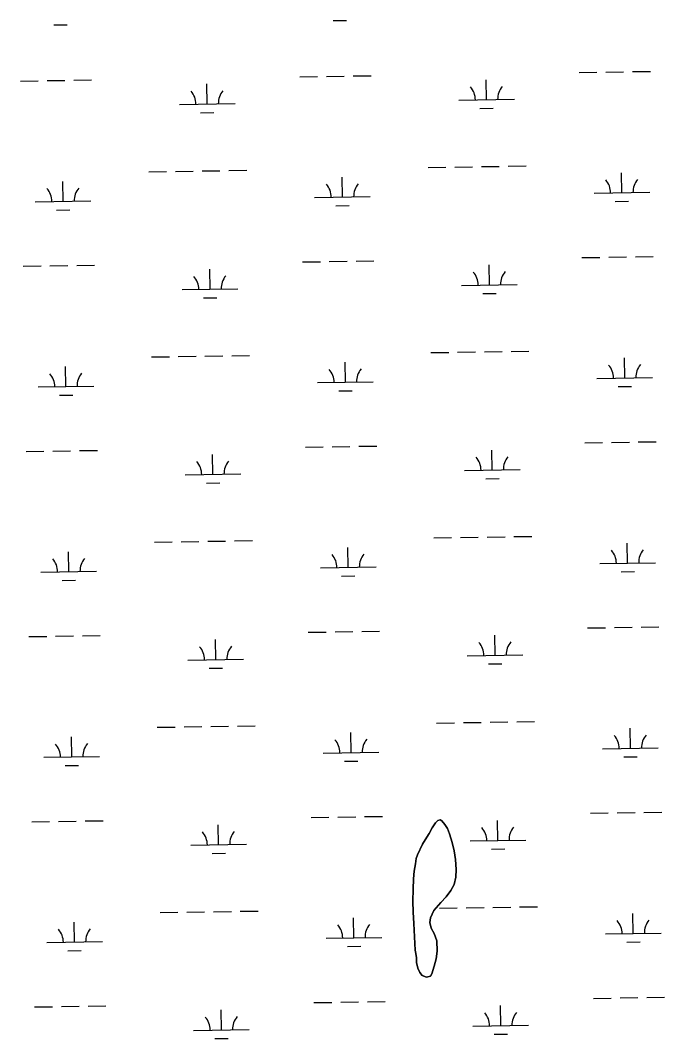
# Model space of a CAD drawing. Extents: x 3823584 to 3861785, y 301729 to 327625.
# Drawn here: x 3834032 to 3835190, y 317137 to 318966 of the extents above; entities that cross this region are included whole.
import ezdxf

# ---------------------------------------------------------------- set-up
doc = ezdxf.new("R2010")
doc.units = 0
doc.layers.add('V-TOPO-SHOR', color=7, linetype='Continuous')
doc.layers.add('V-WETL-SWMP', color=7, linetype='Continuous')

msp = doc.modelspace()

# ---------------------------------------------------------------- linework, layer by layer
at = {"layer": 'V-TOPO-SHOR'}
msp.add_lwpolyline([(3834741.5, 317295.3), (3834739.3, 317343.1), (3834738.3, 317363.6), (3834737.3, 317383.3), (3834737.9, 317405.3), (3834738.6, 317423.7), (3834740, 317437.1), (3834742, 317450.8), (3834743.5, 317460), (3834745.8, 317466.8), (3834754.6, 317486.1), (3834762.4, 317498.5), (3834766.8, 317505.1), (3834771.9, 317515.1), (3834774.3, 317519.1), (3834777.9, 317524.3), (3834782.6, 317528.3), (3834786.8, 317529.4), (3834789.4, 317528.1), (3834795.2, 317521.1), (3834799.8, 317514), (3834803.3, 317504.6), (3834808.1, 317488.9), (3834811.4, 317473.7), (3834814.2, 317458.2), (3834815.4, 317440.4), (3834814.7, 317426.7), (3834811.9, 317413.6), (3834806, 317402.5), (3834797.4, 317391.4), (3834787.5, 317381.1), (3834775, 317366.8), (3834769.1, 317353.6), (3834768.1, 317345.2), (3834770.6, 317335.2), (3834775.9, 317325.6), (3834780.5, 317312.5), (3834781.2, 317293.8), (3834779.2, 317280.2), (3834775.9, 317266.5), (3834771.5, 317253.1), (3834768.9, 317248.6), (3834761.9, 317246.9), (3834754.5, 317250), (3834750, 317255.5), (3834746.2, 317263.3), (3834744.3, 317273.6), (3834744, 317281.7), (3834742.6, 317289.6), (3834741.5, 317295.3)], dxfattribs=at)
at = {"layer": 'V-WETL-SWMP'}
for p, q in [((3834594.1, 318965.3), (3834618.1, 318965.7)), ((3834092.3, 318957.6), (3834116.3, 318957.9)), ((3835036.1, 318872.1), (3835068.1, 318872.6)), ((3835084.1, 318872.8), (3835116.1, 318873.3)), ((3835132.1, 318873.6), (3835164.1, 318874.1)), ((3834032.4, 318856.6), (3834064.4, 318857.1)), ((3834080.4, 318857.4), (3834112.4, 318857.9)), ((3834128.4, 318858.1), (3834160.4, 318858.6)), ((3834368, 318815.4), (3834367.4, 318851.4)), ((3834534.3, 318864.4), (3834566.3, 318864.9)), ((3834582.3, 318865.1), (3834614.3, 318865.6)), ((3834630.3, 318865.8), (3834662.3, 318866.3)), ((3834869.8, 318823.1), (3834869.2, 318859.1)), ((3834318, 318814.6), (3834418, 318816.1)), ((3834819.8, 318822.3), (3834919.8, 318823.9)), ((3834356.2, 318799.7), (3834380.2, 318800.1)), ((3834858, 318807.5), (3834882, 318807.9)), ((3834812.8, 318702.1), (3834844.8, 318702.6)), ((3834860.8, 318702.9), (3834892.8, 318703.4)), ((3834908.8, 318703.6), (3834940.8, 318704.1)), ((3834263, 318693.7), (3834295, 318694.2)), ((3834311, 318694.4), (3834343, 318694.9)), ((3834359, 318695.1), (3834391, 318695.6)), ((3834407, 318695.9), (3834439, 318696.4)), ((3834611, 318648.3), (3834610.5, 318684.3)), ((3834764.8, 318701.4), (3834796.8, 318701.9)), ((3835112.9, 318656), (3835112.3, 318692)), ((3834109.2, 318640.5), (3834108.6, 318676.5)), ((3834561, 318647.5), (3834661, 318649)), ((3835062.9, 318655.2), (3835162.9, 318656.8)), ((3834059.2, 318639.8), (3834159.2, 318641.3)), ((3834599.3, 318632.7), (3834623.3, 318633)), ((3835101.1, 318640.4), (3835125.1, 318640.8)), ((3834097.4, 318624.9), (3834121.4, 318625.3)), ((3835041.3, 318539.5), (3835073.3, 318540)), ((3835089.3, 318540.2), (3835121.3, 318540.7)), ((3835137.3, 318540.9), (3835169.2, 318541.4)), ((3834037.6, 318524), (3834069.6, 318524.5)), ((3834085.6, 318524.7), (3834117.6, 318525.2)), ((3834133.6, 318525.5), (3834165.5, 318526)), ((3834539.4, 318531.7), (3834571.4, 318532.2)), ((3834587.4, 318532.5), (3834619.4, 318533)), ((3834635.4, 318533.2), (3834667.4, 318533.7)), ((3834874.9, 318490.5), (3834874.4, 318526.5)), ((3834373.1, 318482.7), (3834372.5, 318518.7)), ((3834323.1, 318482), (3834423.1, 318483.5)), ((3834824.9, 318489.7), (3834924.9, 318491.2)), ((3834361.3, 318467.1), (3834385.3, 318467.5)), ((3834863.2, 318474.9), (3834887.2, 318475.2)), ((3834268.1, 318361), (3834300.1, 318361.5)), ((3834316.1, 318361.8), (3834348.1, 318362.3)), ((3834364.1, 318362.5), (3834396.1, 318363)), ((3834412.1, 318363.2), (3834444.1, 318363.7)), ((3834770, 318368.8), (3834801.9, 318369.3)), ((3834817.9, 318369.5), (3834849.9, 318370)), ((3834865.9, 318370.2), (3834897.9, 318370.7)), ((3834913.9, 318371), (3834945.9, 318371.5)), ((3835118, 318323.4), (3835117.5, 318359.4)), ((3834114.3, 318307.9), (3834113.8, 318343.9)), ((3834616.2, 318315.6), (3834615.6, 318351.6)), ((3835068, 318322.6), (3835168, 318324.2)), ((3834064.3, 318307.1), (3834164.3, 318308.7)), ((3834566.2, 318314.9), (3834666.2, 318316.4)), ((3834604.4, 318300), (3834628.4, 318300.4)), ((3835106.2, 318307.8), (3835130.2, 318308.1)), ((3834102.6, 318292.3), (3834126.5, 318292.7)), ((3835094.4, 318207.6), (3835126.4, 318208.1)), ((3835142.4, 318208.3), (3835174.4, 318208.8)), ((3834042.7, 318191.4), (3834074.7, 318191.8)), ((3834090.7, 318192.1), (3834122.7, 318192.6)), ((3834138.7, 318192.8), (3834170.7, 318193.3)), ((3834544.5, 318199.1), (3834576.5, 318199.6)), ((3834592.5, 318199.8), (3834624.5, 318200.3)), ((3834640.5, 318200.6), (3834672.5, 318201.1)), ((3834880.1, 318157.8), (3834879.5, 318193.8)), ((3835046.4, 318206.8), (3835078.4, 318207.3)), ((3834378.2, 318150.1), (3834377.7, 318186.1)), ((3834830.1, 318157.1), (3834930.1, 318158.6)), ((3834328.2, 318149.3), (3834428.2, 318150.9)), ((3834868.3, 318142.2), (3834892.3, 318142.6)), ((3834366.5, 318134.5), (3834390.5, 318134.8)), ((3834273.2, 318028.4), (3834305.2, 318028.9)), ((3834321.2, 318029.1), (3834353.2, 318029.6)), ((3834369.2, 318029.9), (3834401.2, 318030.4)), ((3834417.2, 318030.6), (3834449.2, 318031.1)), ((3834775.1, 318036.1), (3834807.1, 318036.6)), ((3834823.1, 318036.9), (3834855.1, 318037.4)), ((3834871.1, 318037.6), (3834903.1, 318038.1)), ((3834919.1, 318038.3), (3834951.1, 318038.8)), ((3835123.1, 317990.7), (3835122.6, 318026.7)), ((3834119.4, 317975.3), (3834118.9, 318011.3)), ((3834621.3, 317983), (3834620.7, 318019)), ((3835073.1, 317990), (3835173.1, 317991.5)), ((3834069.4, 317974.5), (3834169.4, 317976)), ((3834571.3, 317982.2), (3834671.3, 317983.8)), ((3835111.4, 317975.1), (3835135.4, 317975.5)), ((3834107.7, 317959.7), (3834131.7, 317960)), ((3834609.5, 317967.4), (3834633.5, 317967.8)), ((3834143.8, 317860.2), (3834175.8, 317860.7)), ((3834549.7, 317866.5), (3834581.7, 317866.9)), ((3834597.7, 317867.2), (3834629.7, 317867.7)), ((3834645.7, 317867.9), (3834677.7, 317868.4)), ((3834885.2, 317825.2), (3834884.6, 317861.2)), ((3835051.5, 317874.2), (3835083.5, 317874.7)), ((3835099.5, 317874.9), (3835131.5, 317875.4)), ((3835147.5, 317875.7), (3835179.5, 317876.2)), ((3834047.8, 317858.7), (3834079.8, 317859.2)), ((3834095.8, 317859.5), (3834127.8, 317860)), ((3834383.3, 317817.5), (3834382.8, 317853.5)), ((3834835.2, 317824.4), (3834935.2, 317826)), ((3834333.3, 317816.7), (3834433.3, 317818.2)), ((3834873.4, 317809.6), (3834897.4, 317809.9)), ((3834371.6, 317801.8), (3834395.6, 317802.2)), ((3834278.4, 317695.8), (3834310.4, 317696.2)), ((3834326.4, 317696.5), (3834358.4, 317697)), ((3834374.4, 317697.2), (3834406.3, 317697.7)), ((3834422.3, 317698), (3834454.3, 317698.5)), ((3834780.2, 317703.5), (3834812.2, 317704)), ((3834828.2, 317704.2), (3834860.2, 317704.7)), ((3834876.2, 317705), (3834908.2, 317705.5)), ((3834924.2, 317705.7), (3834956.2, 317706.2)), ((3834124.6, 317642.6), (3834124, 317678.6)), ((3834626.4, 317650.4), (3834625.9, 317686.4)), ((3835128.3, 317658.1), (3835127.7, 317694.1)), ((3834074.6, 317641.9), (3834174.6, 317643.4)), ((3834576.4, 317649.6), (3834676.4, 317651.1)), ((3835078.3, 317657.3), (3835178.3, 317658.9)), ((3835116.5, 317642.5), (3835140.5, 317642.9)), ((3834112.8, 317627), (3834136.8, 317627.4)), ((3834614.7, 317634.8), (3834638.7, 317635.1)), ((3834554.8, 317533.8), (3834586.8, 317534.3)), ((3834602.8, 317534.6), (3834634.8, 317535.1)), ((3834650.8, 317535.3), (3834682.8, 317535.8)), ((3835056.6, 317541.6), (3835088.6, 317542.1)), ((3835104.6, 317542.3), (3835136.6, 317542.8)), ((3835152.6, 317543), (3835184.6, 317543.5)), ((3834053, 317526.1), (3834084.9, 317526.6)), ((3834100.9, 317526.8), (3834132.9, 317527.3)), ((3834148.9, 317527.6), (3834180.9, 317528.1)), ((3834388.5, 317484.8), (3834387.9, 317520.8)), ((3834890.3, 317492.6), (3834889.8, 317528.6)), ((3834338.5, 317484), (3834438.5, 317485.6)), ((3834840.3, 317491.8), (3834940.3, 317493.3)), ((3834878.6, 317476.9), (3834902.6, 317477.3)), ((3834376.7, 317469.2), (3834400.7, 317469.6)), ((3834785.3, 317370.9), (3834817.3, 317371.3)), ((3834833.3, 317371.6), (3834865.3, 317372.1)), ((3834881.3, 317372.3), (3834913.3, 317372.8)), ((3834929.3, 317373.1), (3834961.3, 317373.6)), ((3834283.5, 317363.1), (3834315.5, 317363.6)), ((3834331.5, 317363.9), (3834363.5, 317364.3)), ((3834379.5, 317364.6), (3834411.5, 317365.1)), ((3834427.5, 317365.3), (3834459.5, 317365.8)), ((3834631.5, 317317.7), (3834631, 317353.7)), ((3835133.4, 317325.5), (3835132.8, 317361.5)), ((3834129.7, 317310), (3834129.1, 317346)), ((3834581.6, 317317), (3834681.5, 317318.5)), ((3835083.4, 317324.7), (3835183.4, 317326.2)), ((3834079.7, 317309.2), (3834179.7, 317310.8)), ((3834117.9, 317294.4), (3834141.9, 317294.8)), ((3834619.8, 317302.1), (3834643.8, 317302.5)), ((3835121.6, 317309.9), (3835145.6, 317310.2)), ((3834607.9, 317201.9), (3834639.9, 317202.4)), ((3834655.9, 317202.7), (3834687.9, 317203.2)), ((3835061.8, 317208.9), (3835093.8, 317209.4)), ((3835109.8, 317209.7), (3835141.8, 317210.2)), ((3835157.8, 317210.4), (3835189.8, 317210.9)), ((3834058.1, 317193.4), (3834090.1, 317193.9)), ((3834106.1, 317194.2), (3834138.1, 317194.7)), ((3834154.1, 317194.9), (3834186.1, 317195.4)), ((3834393.6, 317152.2), (3834393, 317188.2)), ((3834559.9, 317201.2), (3834591.9, 317201.7)), ((3834895.4, 317159.9), (3834894.9, 317195.9)), ((3834343.6, 317151.4), (3834443.6, 317153)), ((3834845.5, 317159.2), (3834945.4, 317160.7)), ((3834381.8, 317136.6), (3834405.8, 317136.9)), ((3834883.7, 317144.3), (3834907.7, 317144.7))]:
    msp.add_line(p, q, dxfattribs=at)
msp.add_lwpolyline([(3834744.3, 317273.6), (3834746.2, 317263.3), (3834750, 317255.5), (3834754.5, 317250), (3834761.9, 317246.9), (3834768.9, 317248.6), (3834771.5, 317253.1), (3834775.9, 317266.5), (3834779.2, 317280.2), (3834781.2, 317293.8), (3834780.5, 317312.5), (3834775.9, 317325.6), (3834770.6, 317335.2), (3834768.1, 317345.2), (3834769.1, 317353.6), (3834775, 317366.8), (3834787.5, 317381.1), (3834797.4, 317391.4), (3834806, 317402.5), (3834811.9, 317413.6), (3834814.7, 317426.7), (3834815.4, 317440.4), (3834814.2, 317458.2), (3834811.4, 317473.7), (3834808.1, 317488.9), (3834803.3, 317504.6), (3834799.8, 317514), (3834795.2, 317521.1), (3834789.4, 317528.1), (3834786.8, 317529.4), (3834782.6, 317528.3), (3834777.9, 317524.3), (3834774.3, 317519.1), (3834771.9, 317515.1), (3834766.8, 317505.1), (3834762.4, 317498.5), (3834754.6, 317486.1), (3834745.8, 317466.8), (3834743.5, 317460), (3834742, 317450.8), (3834740, 317437.1), (3834738.6, 317423.7), (3834737.9, 317405.3), (3834737.3, 317383.3), (3834738.3, 317363.6), (3834739.3, 317343.1), (3834741.5, 317295.3), (3834742.6, 317289.6), (3834744, 317281.7)], close=True, dxfattribs=at)
for centre, start, end in [((3834312.7, 318815), 0.1115, 41.6552), ((3834423.2, 318816.7), 140.1115, 181.6552), ((3834814.6, 318822.7), 0.1115, 41.6552), ((3834925, 318824.4), 140.1115, 181.6552), ((3834555.8, 318647.9), 0.1115, 41.6552), ((3834666.3, 318649.6), 140.1115, 181.6552), ((3835057.6, 318655.6), 0.1115, 41.6552), ((3835168.1, 318657.3), 140.1115, 181.6552), ((3834053.9, 318640.2), 0.1115, 41.6552), ((3834164.4, 318641.9), 140.1115, 181.6552), ((3834317.8, 318482.3), 0.1115, 41.6552), ((3834428.3, 318484.1), 140.1115, 181.6552), ((3834819.7, 318490.1), 0.1115, 41.6552), ((3834930.2, 318491.8), 140.1115, 181.6552), ((3834560.9, 318315.3), 0.1115, 41.6552), ((3834671.4, 318317), 140.1115, 181.6552), ((3835062.8, 318323), 0.1115, 41.6552), ((3835173.2, 318324.7), 140.1115, 181.6552), ((3834059.1, 318307.5), 0.1115, 41.6552), ((3834169.5, 318309.2), 140.1115, 181.6552), ((3834323, 318149.7), 0.1115, 41.6552), ((3834433.4, 318151.4), 140.1115, 181.6552), ((3834824.8, 318157.5), 0.1115, 41.6552), ((3834935.3, 318159.2), 140.1115, 181.6552), ((3834676.5, 317984.3), 140.1115, 181.6552), ((3835067.9, 317990.4), 0.1115, 41.6552), ((3835178.4, 317992.1), 140.1115, 181.6552), ((3834064.2, 317974.9), 0.1115, 41.6552), ((3834174.7, 317976.6), 140.1115, 181.6552), ((3834566, 317982.6), 0.1115, 41.6552), ((3834829.9, 317824.8), 0.1115, 41.6552), ((3834940.4, 317826.5), 140.1115, 181.6552), ((3834328.1, 317817.1), 0.1115, 41.6552), ((3834438.6, 317818.8), 140.1115, 181.6552), ((3835073, 317657.7), 0.1115, 41.6552), ((3835183.5, 317659.4), 140.1115, 181.6552), ((3834069.3, 317642.3), 0.1115, 41.6552), ((3834179.8, 317644), 140.1115, 181.6552), ((3834571.2, 317650), 0.1115, 41.6552), ((3834681.6, 317651.7), 140.1115, 181.6552), ((3834835.1, 317492.2), 0.1115, 41.6552), ((3834945.5, 317493.9), 140.1115, 181.6552), ((3834333.2, 317484.4), 0.1115, 41.6552), ((3834443.7, 317486.1), 140.1115, 181.6552), ((3835078.2, 317325.1), 0.1115, 41.6552), ((3835188.6, 317326.8), 140.1115, 181.6552), ((3834074.5, 317309.6), 0.1115, 41.6552), ((3834184.9, 317311.3), 140.1115, 181.6552), ((3834576.3, 317317.4), 0.1115, 41.6552), ((3834686.8, 317319.1), 140.1115, 181.6552), ((3834950.7, 317161.2), 140.1115, 181.6552), ((3834338.4, 317151.8), 0.1115, 41.6552), ((3834448.8, 317153.5), 140.1115, 181.6552), ((3834840.2, 317159.5), 0.1115, 41.6552)]:
    msp.add_arc(centre, 35.2, start, end, dxfattribs=at)

doc.saveas('drawing.dxf')
